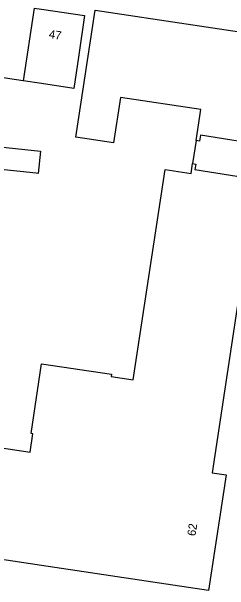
# Model space of a CAD drawing. Extents: x 163010 to 163853, y 382793 to 383982.
# Drawn here: x 163496.4 to 163522.4, y 383348.1 to 383417.1 of the extents above; entities that cross this region are included whole.
import ezdxf

# ---------------------------------------------------------------- set-up
doc = ezdxf.new("R2010")
doc.units = 0
for name, color, linetype in [('IMGEO_Pand', 7, 'Continuous'), ('IMGEO_Pand_nummerreeks', 7, 'Continuous'), ('IMGEO_Pand_overbouw', 7, 'Continuous')]:
    doc.layers.add(name, color=color, linetype=linetype)

msp = doc.modelspace()

# ---------------------------------------------------------------- linework, layer by layer
at = {"layer": 'IMGEO_Pand'}
for points in [[(163499.127, 383417.564), (163500, 383417.432), (163505.135, 383416.655), (163504.411, 383411.708), (163503.863, 383407.96), (163500, 383408.539), (163497.81, 383408.867)], [(163499.127, 383417.564), (163497.81, 383408.867)], [(163518.967, 383402.372), (163518.857, 383401.671), (163518.449, 383401.736), (163519.01, 383405.448), (163509.418, 383406.897), (163508.597, 383401.468), (163504.088, 383402.149), (163506.38, 383417.316), (163529.727, 383413.788), (163527.568, 383400.047), (163527.312, 383400.088), (163527.462, 383401.037), (163518.967, 383402.372)], [(163497.81, 383408.867), (163491.956, 383409.744)], [(163491.689, 383398.669), (163491.976, 383401.33), (163499.869, 383400.477), (163499.58, 383397.806), (163499.365, 383397.839), (163491.689, 383398.669)], [(163484.677, 383366.661), (163498.621, 383364.568), (163498.946, 383366.741), (163498.749, 383366.769), (163500, 383375.113), (163508.347, 383373.862), (163508.305, 383373.585), (163510.93, 383373.191), (163514.735, 383398.287), (163517.857, 383397.815), (163518.035, 383398.995), (163518.415, 383398.935), (163518.314, 383398.292), (163526.82, 383396.955), (163526.961, 383397.853), (163527.217, 383397.812), (163527.035, 383396.656), (163525.636, 383396.867), (163520.38, 383362.082), (163522.025, 383361.834), (163519.943, 383348.057), (163500, 383351.047)], [(163500, 383351.047), (163485.45, 383353.229)]]:
    msp.add_lwpolyline(points, dxfattribs=at)
at = {"layer": 'IMGEO_Pand_overbouw'}
msp.add_lwpolyline([(163518.449, 383401.736), (163518.035, 383398.995), (163518.415, 383398.935), (163518.314, 383398.292), (163526.82, 383396.955), (163526.961, 383397.853), (163527.217, 383397.812), (163527.568, 383400.047), (163527.312, 383400.088), (163527.462, 383401.037), (163518.967, 383402.372), (163518.857, 383401.671)], close=True, dxfattribs=at)

# ---------------------------------------------------------------- texts
at = {"layer": 'IMGEO_Pand_nummerreeks'}
for s, rotation, p in [('47', 351.39576, (163500.823, 383413.99)), ('62', 81.40641, (163518.368, 383354.502))]:
    msp.add_text(s, height=1, rotation=rotation, dxfattribs=at).set_placement(p)

doc.saveas('drawing.dxf')
